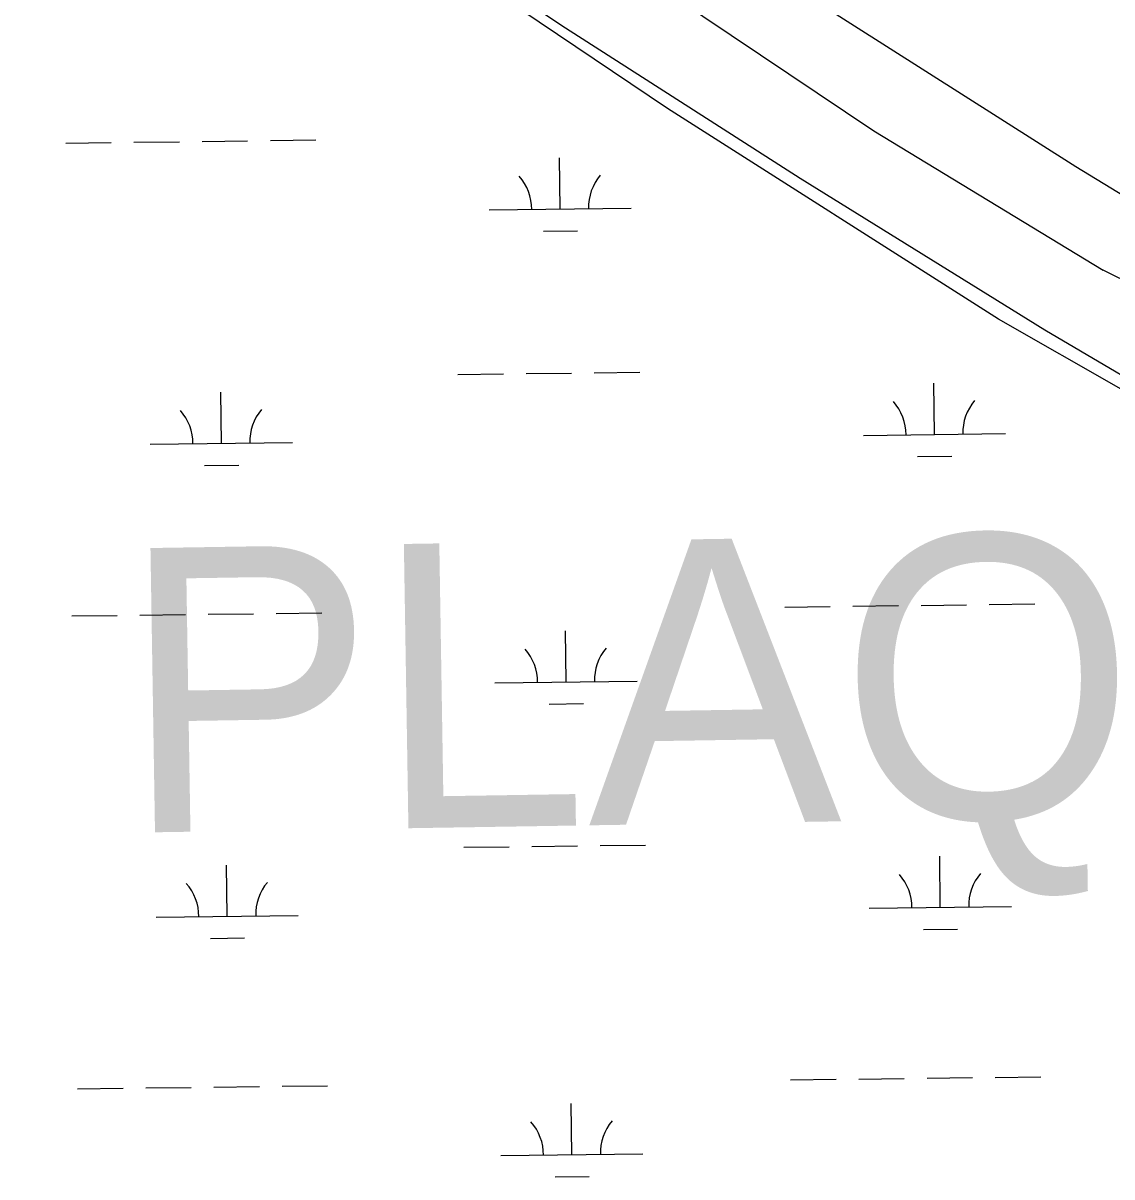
# Model space of a CAD drawing. Extents: x 3715084 to 3753216, y 488173 to 513963.
# Drawn here: x 3719897 to 3720664, y 496126 to 496938 of the extents above; entities that cross this region are included whole.
import ezdxf

# ---------------------------------------------------------------- set-up
doc = ezdxf.new("R2010")
doc.units = 0
for name, color, linetype in [('V-LEVE-TOET', 7, 'Continuous'), ('V-TOPO-GNAM-IDEN', 7, 'Continuous'), ('V-TOPO-SHOR', 7, 'Continuous'), ('V-WETL-SWMP', 7, 'Continuous')]:
    doc.layers.add(name, color=color, linetype=linetype)

msp = doc.modelspace()

# ---------------------------------------------------------------- linework, layer by layer
at = {"layer": 'V-LEVE-TOET'}
for points in [[(3720181.58, 496999.62), (3720279.07, 496934.7), (3720444.12, 496828.84), (3720616.39, 496722.18)], [(3720315.93, 496983.17), (3720496.02, 496862.23), (3720657.33, 496764.24)], [(3720750.88, 496717.87), (3720657.33, 496764.24)], [(3720616.39, 496722.18), (3720720.74, 496660.85)]]:
    msp.add_lwpolyline(points, dxfattribs=at)
at = {"layer": 'V-TOPO-SHOR'}
msp.add_lwpolyline([(3720309.29, 497046.5), (3720479.76, 496937.79), (3720638.23, 496837.05), (3720771.06, 496756.12), (3720924.12, 496655.28), (3721002.08, 496612.56)], dxfattribs=at)
at = {"layer": 'V-WETL-SWMP'}
for p, q in [((3720350.77, 496877.93), (3719813.8, 497239.82)), ((3720583.8, 496729.75), (3720350.77, 496877.93)), ((3719927.29, 496853.56), (3719959.29, 496853.96)), ((3719975.28, 496854.16), (3720007.28, 496854.56)), ((3720023.28, 496854.76), (3720055.28, 496855.16)), ((3720071.28, 496855.36), (3720103.27, 496855.76)), ((3720275.21, 496807.16), (3720274.76, 496843.16)), ((3720225.21, 496806.54), (3720325.21, 496807.79)), ((3720263.4, 496791.58), (3720287.4, 496791.88)), ((3720671.77, 496679.48), (3720583.8, 496729.75)), ((3720203.25, 496690.82), (3720235.25, 496691.22)), ((3720251.25, 496691.42), (3720283.24, 496691.82)), ((3720299.24, 496692.02), (3720331.24, 496692.42)), ((3720538.65, 496648.58), (3720538.2, 496684.58)), ((3720036.78, 496642.31), (3720036.33, 496678.31)), ((3719986.78, 496641.68), (3720086.78, 496642.93)), ((3720488.65, 496647.96), (3720588.64, 496649.21)), ((3720024.97, 496626.73), (3720048.97, 496627.03)), ((3720526.84, 496633), (3720550.84, 496633.3)), ((3720481.31, 496527.78), (3720513.31, 496528.18)), ((3720529.31, 496528.38), (3720561.3, 496528.78)), ((3720577.3, 496528.98), (3720609.3, 496529.38)), ((3719931.45, 496520.91), (3719963.44, 496521.31)), ((3719979.44, 496521.51), (3720011.44, 496521.91)), ((3720027.44, 496522.11), (3720059.43, 496522.51)), ((3720075.43, 496522.71), (3720107.43, 496523.11)), ((3720433.31, 496527.18), (3720465.31, 496527.58)), ((3720279.37, 496474.51), (3720278.92, 496510.51)), ((3720229.37, 496473.89), (3720329.36, 496475.14)), ((3720267.56, 496458.93), (3720291.56, 496459.23)), ((3720207.41, 496358.17), (3720239.41, 496358.57)), ((3720255.4, 496358.77), (3720287.4, 496359.17)), ((3720303.4, 496359.37), (3720335.4, 496359.77)), ((3720542.81, 496315.93), (3720542.36, 496351.93)), ((3720040.94, 496309.66), (3720040.49, 496345.66)), ((3719990.94, 496309.04), (3720090.93, 496310.29)), ((3720492.81, 496315.31), (3720592.8, 496316.56)), ((3720029.13, 496294.08), (3720053.13, 496294.38)), ((3720531, 496300.35), (3720555, 496300.65)), ((3720485.47, 496195.14), (3720517.46, 496195.54)), ((3720533.46, 496195.74), (3720565.46, 496196.14)), ((3720581.46, 496196.34), (3720613.46, 496196.73)), ((3719935.6, 496188.26), (3719967.6, 496188.66)), ((3719983.6, 496188.86), (3720015.6, 496189.26)), ((3720031.59, 496189.46), (3720063.59, 496189.86)), ((3720079.59, 496190.06), (3720111.59, 496190.46)), ((3720437.47, 496194.54), (3720469.47, 496194.94)), ((3720283.53, 496141.87), (3720283.08, 496177.86)), ((3720233.53, 496141.24), (3720333.52, 496142.49)), ((3720271.72, 496126.29), (3720295.72, 496126.59))]:
    msp.add_line(p, q, dxfattribs=at)
for centre, start, end in [((3720219.97, 496806.95), 359.94418, 41.48784), ((3720330.44, 496808.33), 139.94418, 181.48784), ((3720092.01, 496643.47), 139.94418, 181.48784), ((3720483.4, 496648.37), 359.94418, 41.48784), ((3720593.88, 496649.75), 139.94418, 181.48784), ((3719981.54, 496642.09), 359.94418, 41.48784), ((3720224.12, 496474.3), 359.94418, 41.48784), ((3720334.6, 496475.68), 139.94418, 181.48784), ((3720096.17, 496310.83), 139.94418, 181.48784), ((3720487.56, 496315.72), 359.94418, 41.48784), ((3720598.04, 496317.1), 139.94418, 181.48784), ((3719985.69, 496309.44), 359.94418, 41.48784), ((3720228.28, 496141.65), 359.94418, 41.48784), ((3720338.76, 496143.03), 139.94418, 181.48784)]:
    msp.add_arc(centre, 35.25, start, end, dxfattribs=at)

# ---------------------------------------------------------------- texts
at = {"layer": 'V-TOPO-GNAM-IDEN'}
msp.add_text('PLAQUEMINES', height=200, rotation=0.91799, dxfattribs=at).set_placement((3719968.14, 496368.38))

doc.saveas('drawing.dxf')
